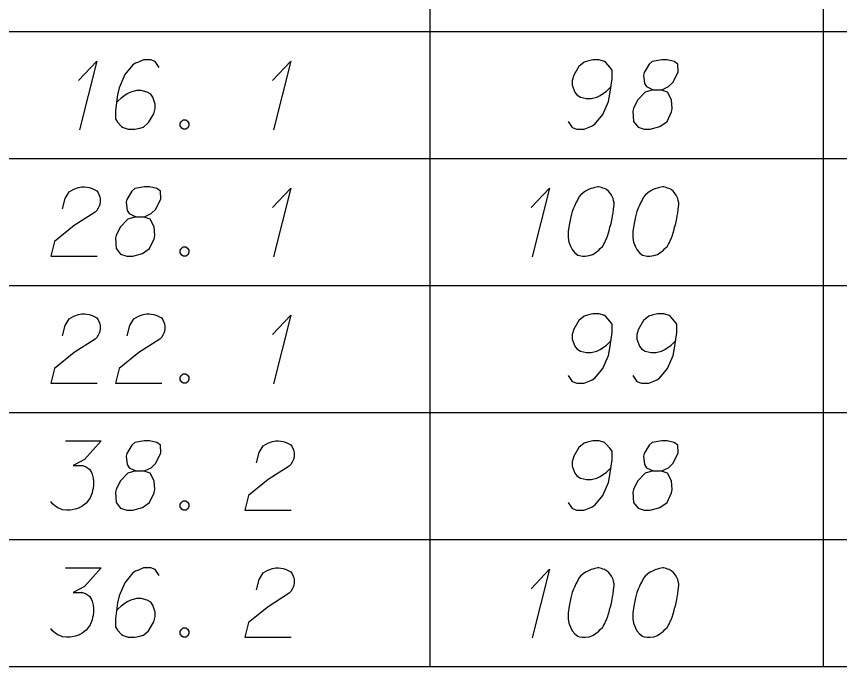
# Model space of a CAD drawing. Extents: x 2074207 to 2076812, y 516372 to 523312.
# Drawn here: x 2076621.5 to 2076678.5, y 520881.1 to 520926.1 of the extents above; entities that cross this region are included whole.
import ezdxf

# ---------------------------------------------------------------- set-up
doc = ezdxf.new("R2010")
doc.units = 0
for name, color, linetype in [('Prop DirtTable_ Soil Test Results - Outline (Major)', 7, 'Continuous'), ('Prop DirtTable_ Soil Test Results - Outline (Minor)', 7, 'Continuous'), ('Prop DirtTable_ Soil Test Results - Tx (Sample Data)', 7, 'Continuous')]:
    doc.layers.add(name, color=color, linetype=linetype)

msp = doc.modelspace()

# ---------------------------------------------------------------- linework, layer by layer
at = {"layer": 'Prop DirtTable_ Soil Test Results - Outline (Major)'}
msp.add_line((2076260.609, 520881.099), (2076811.903, 520881.099), dxfattribs=at)
at = {"layer": 'Prop DirtTable_ Soil Test Results - Outline (Minor)'}
for p, q in [((2076650.154, 520933.899), (2076650.154, 520925.099)), ((2076677.413, 520933.899), (2076677.413, 520925.099)), ((2076260.609, 520925.099), (2076811.903, 520925.099)), ((2076260.609, 520925.099), (2076811.903, 520925.099)), ((2076650.154, 520925.099), (2076650.154, 520916.299)), ((2076677.413, 520925.099), (2076677.413, 520916.299)), ((2076260.609, 520916.299), (2076811.903, 520916.299)), ((2076260.609, 520916.299), (2076811.903, 520916.299)), ((2076650.154, 520916.299), (2076650.154, 520907.499)), ((2076677.413, 520916.299), (2076677.413, 520907.499)), ((2076260.609, 520907.499), (2076811.903, 520907.499)), ((2076260.609, 520907.499), (2076811.903, 520907.499)), ((2076650.154, 520907.499), (2076650.154, 520898.699)), ((2076677.413, 520907.499), (2076677.413, 520898.699)), ((2076260.609, 520898.699), (2076811.903, 520898.699)), ((2076260.609, 520898.699), (2076811.903, 520898.699)), ((2076650.154, 520898.699), (2076650.154, 520889.899)), ((2076677.413, 520898.699), (2076677.413, 520889.899)), ((2076260.609, 520889.899), (2076811.903, 520889.899)), ((2076260.609, 520889.899), (2076811.903, 520889.899)), ((2076650.154, 520889.899), (2076650.154, 520881.099)), ((2076677.413, 520889.899), (2076677.413, 520881.099)), ((2076260.609, 520881.099), (2076811.903, 520881.099))]:
    msp.add_line(p, q, dxfattribs=at)
at = {"layer": 'Prop DirtTable_ Soil Test Results - Tx (Sample Data)'}
for points in [[(2076625.807, 520921.694), (2076627.077, 520923.054), (2076625.877, 520918.292)], [(2076631.415, 520922.601), (2076631.133, 520923.017), (2076630.816, 520923.13), (2076630.322, 520923.13), (2076629.969, 520922.979), (2076629.758, 520922.903), (2076629.581, 520922.79), (2076629.017, 520922.11), (2076628.629, 520921.202), (2076628.523, 520920.711), (2076628.382, 520919.615), (2076628.382, 520919.048), (2076628.523, 520918.821), (2076628.805, 520918.519), (2076628.911, 520918.443), (2076629.264, 520918.33), (2076629.722, 520918.33), (2076630.075, 520918.406), (2076630.322, 520918.481), (2076630.675, 520918.784), (2076631.027, 520919.388), (2076631.133, 520919.766), (2076631.133, 520920.069), (2076630.957, 520920.56), (2076630.816, 520920.749), (2076630.569, 520920.9), (2076630.146, 520921.013), (2076629.828, 520921.013), (2076629.44, 520920.9), (2076629.193, 520920.787), (2076628.77, 520920.484), (2076628.558, 520920.295), (2076628.452, 520920.182)], [(2076639.247, 520921.694), (2076640.517, 520923.054), (2076639.317, 520918.292)], [(2076659.742, 520918.859), (2076660.024, 520918.443), (2076660.341, 520918.33), (2076660.835, 520918.33), (2076661.188, 520918.481), (2076661.4, 520918.557), (2076661.576, 520918.67), (2076662.14, 520919.35), (2076662.529, 520920.258), (2076662.634, 520920.749), (2076662.775, 520921.845), (2076662.775, 520922.412), (2076662.634, 520922.639), (2076662.352, 520922.941), (2076662.246, 520923.017), (2076661.894, 520923.13), (2076661.435, 520923.13), (2076661.082, 520923.054), (2076660.835, 520922.979), (2076660.483, 520922.676), (2076660.13, 520922.072), (2076660.024, 520921.694), (2076660.024, 520921.391), (2076660.2, 520920.9), (2076660.341, 520920.711), (2076660.588, 520920.56), (2076661.012, 520920.447), (2076661.329, 520920.447), (2076661.717, 520920.56), (2076661.964, 520920.673), (2076662.387, 520920.976), (2076662.599, 520921.165), (2076662.705, 520921.278)], [(2076665.633, 520921.051), (2076666.127, 520921.051), (2076666.268, 520921.089), (2076666.691, 520921.278), (2076667.009, 520921.58), (2076667.361, 520922.299), (2076667.326, 520922.828), (2076667.079, 520923.017), (2076666.585, 520923.13), (2076666.232, 520923.13), (2076665.562, 520923.017), (2076665.351, 520922.828), (2076664.998, 520922.261), (2076664.963, 520922.072), (2076665.033, 520921.505), (2076665.174, 520921.278), (2076665.633, 520921.051), (2076665.068, 520920.9), (2076664.539, 520920.333), (2076664.257, 520919.766), (2076664.222, 520919.577), (2076664.257, 520918.859), (2076664.575, 520918.481), (2076664.998, 520918.33), (2076665.421, 520918.33), (2076666.091, 520918.519), (2076666.585, 520918.859), (2076666.903, 520919.539), (2076666.938, 520919.766), (2076666.903, 520920.371), (2076666.62, 520920.9), (2076666.127, 520921.051)], [(2076633.073, 520918.973), (2076633.25, 520918.973), (2076633.356, 520918.897), (2076633.461, 520918.746), (2076633.461, 520918.557), (2076633.356, 520918.406), (2076633.25, 520918.33), (2076633.073, 520918.33), (2076632.968, 520918.406), (2076632.862, 520918.557), (2076632.862, 520918.746), (2076632.968, 520918.897), (2076633.073, 520918.973)], [(2076624.713, 520912.818), (2076624.889, 520913.536), (2076625.172, 520913.99), (2076625.489, 520914.179), (2076625.807, 520914.292), (2076626.054, 520914.33), (2076626.23, 520914.33), (2076626.547, 520914.292), (2076626.759, 520914.217), (2076626.865, 520914.179), (2076627.077, 520914.065), (2076627.182, 520913.914), (2076627.253, 520913.763), (2076627.288, 520913.65), (2076627.323, 520913.499), (2076627.323, 520913.31), (2076627.288, 520913.121), (2076627.253, 520913.007), (2076627.182, 520912.856), (2076627.077, 520912.705), (2076626.971, 520912.591), (2076625.524, 520911.647), (2076624.149, 520910.55), (2076623.902, 520909.53), (2076627.112, 520909.53)], [(2076629.793, 520912.251), (2076630.287, 520912.251), (2076630.428, 520912.289), (2076630.851, 520912.478), (2076631.169, 520912.78), (2076631.521, 520913.499), (2076631.486, 520914.028), (2076631.239, 520914.217), (2076630.745, 520914.33), (2076630.392, 520914.33), (2076629.722, 520914.217), (2076629.511, 520914.028), (2076629.158, 520913.461), (2076629.123, 520913.272), (2076629.193, 520912.705), (2076629.334, 520912.478), (2076629.793, 520912.251), (2076629.228, 520912.1), (2076628.699, 520911.533), (2076628.417, 520910.966), (2076628.382, 520910.777), (2076628.417, 520910.059), (2076628.735, 520909.681), (2076629.158, 520909.53), (2076629.581, 520909.53), (2076630.251, 520909.719), (2076630.745, 520910.059), (2076631.063, 520910.739), (2076631.098, 520910.966), (2076631.063, 520911.571), (2076630.78, 520912.1), (2076630.287, 520912.251)], [(2076639.247, 520912.894), (2076640.517, 520914.254), (2076639.317, 520909.492)], [(2076657.167, 520912.894), (2076658.437, 520914.254), (2076657.237, 520909.492)], [(2076661.858, 520914.33), (2076661.788, 520914.33), (2076661.576, 520914.292), (2076661.435, 520914.254), (2076661.329, 520914.217), (2076661.153, 520914.141), (2076660.941, 520914.028), (2076660.765, 520913.914), (2076660.588, 520913.763), (2076660.483, 520913.612), (2076660.377, 520913.423), (2076660.271, 520913.234), (2076660.165, 520913.007), (2076660.095, 520912.856), (2076660.024, 520912.629), (2076659.918, 520912.251), (2076659.812, 520911.684), (2076659.742, 520911.231), (2076659.742, 520910.815), (2076659.777, 520910.513), (2076659.918, 520910.173), (2076660.024, 520909.984), (2076660.2, 520909.757), (2076660.412, 520909.606), (2076660.518, 520909.568), (2076660.729, 520909.53), (2076660.906, 520909.53), (2076661.188, 520909.568), (2076661.435, 520909.643), (2076661.611, 520909.757), (2076661.858, 520909.946), (2076661.964, 520910.059), (2076662.105, 520910.21), (2076662.211, 520910.362), (2076662.282, 520910.475), (2076662.352, 520910.664), (2076662.387, 520910.739), (2076662.458, 520910.928), (2076662.529, 520911.155), (2076662.599, 520911.382), (2076662.634, 520911.533), (2076662.67, 520911.647), (2076662.705, 520911.798), (2076662.775, 520912.138), (2076662.811, 520912.327), (2076662.846, 520912.516), (2076662.881, 520912.78), (2076662.917, 520913.121), (2076662.917, 520913.234), (2076662.881, 520913.385), (2076662.846, 520913.536), (2076662.74, 520913.763), (2076662.634, 520913.914), (2076662.529, 520914.028), (2076662.387, 520914.141), (2076662.246, 520914.217), (2076662.14, 520914.254), (2076662.035, 520914.292), (2076661.858, 520914.33)], [(2076666.338, 520914.33), (2076666.268, 520914.33), (2076666.056, 520914.292), (2076665.915, 520914.254), (2076665.809, 520914.217), (2076665.633, 520914.141), (2076665.421, 520914.028), (2076665.245, 520913.914), (2076665.068, 520913.763), (2076664.963, 520913.612), (2076664.857, 520913.423), (2076664.751, 520913.234), (2076664.645, 520913.007), (2076664.575, 520912.856), (2076664.504, 520912.629), (2076664.398, 520912.251), (2076664.292, 520911.684), (2076664.222, 520911.231), (2076664.222, 520910.815), (2076664.257, 520910.513), (2076664.398, 520910.173), (2076664.504, 520909.984), (2076664.68, 520909.757), (2076664.892, 520909.606), (2076664.998, 520909.568), (2076665.209, 520909.53), (2076665.386, 520909.53), (2076665.668, 520909.568), (2076665.915, 520909.643), (2076666.091, 520909.757), (2076666.338, 520909.946), (2076666.444, 520910.059), (2076666.585, 520910.21), (2076666.691, 520910.362), (2076666.762, 520910.475), (2076666.832, 520910.664), (2076666.867, 520910.739), (2076666.938, 520910.928), (2076667.009, 520911.155), (2076667.079, 520911.382), (2076667.114, 520911.533), (2076667.15, 520911.647), (2076667.185, 520911.798), (2076667.255, 520912.138), (2076667.291, 520912.327), (2076667.326, 520912.516), (2076667.361, 520912.78), (2076667.397, 520913.121), (2076667.397, 520913.234), (2076667.361, 520913.385), (2076667.326, 520913.536), (2076667.22, 520913.763), (2076667.114, 520913.914), (2076667.009, 520914.028), (2076666.867, 520914.141), (2076666.726, 520914.217), (2076666.62, 520914.254), (2076666.515, 520914.292), (2076666.338, 520914.33)], [(2076633.073, 520910.173), (2076633.25, 520910.173), (2076633.356, 520910.097), (2076633.461, 520909.946), (2076633.461, 520909.757), (2076633.356, 520909.606), (2076633.25, 520909.53), (2076633.073, 520909.53), (2076632.968, 520909.606), (2076632.862, 520909.757), (2076632.862, 520909.946), (2076632.968, 520910.097), (2076633.073, 520910.173)], [(2076624.713, 520904.018), (2076624.889, 520904.736), (2076625.172, 520905.19), (2076625.489, 520905.379), (2076625.807, 520905.492), (2076626.054, 520905.53), (2076626.23, 520905.53), (2076626.547, 520905.492), (2076626.759, 520905.417), (2076626.865, 520905.379), (2076627.077, 520905.265), (2076627.182, 520905.114), (2076627.253, 520904.963), (2076627.288, 520904.85), (2076627.323, 520904.699), (2076627.323, 520904.51), (2076627.288, 520904.321), (2076627.253, 520904.207), (2076627.182, 520904.056), (2076627.077, 520903.905), (2076626.971, 520903.791), (2076625.524, 520902.847), (2076624.149, 520901.75), (2076623.902, 520900.73), (2076627.112, 520900.73)], [(2076629.193, 520904.018), (2076629.369, 520904.736), (2076629.652, 520905.19), (2076629.969, 520905.379), (2076630.287, 520905.492), (2076630.534, 520905.53), (2076630.71, 520905.53), (2076631.027, 520905.492), (2076631.239, 520905.417), (2076631.345, 520905.379), (2076631.557, 520905.265), (2076631.662, 520905.114), (2076631.733, 520904.963), (2076631.768, 520904.85), (2076631.803, 520904.699), (2076631.803, 520904.51), (2076631.768, 520904.321), (2076631.733, 520904.207), (2076631.662, 520904.056), (2076631.557, 520903.905), (2076631.451, 520903.791), (2076630.004, 520902.847), (2076628.629, 520901.75), (2076628.382, 520900.73), (2076631.592, 520900.73)], [(2076639.247, 520904.094), (2076640.517, 520905.454), (2076639.317, 520900.692)], [(2076659.742, 520901.259), (2076660.024, 520900.843), (2076660.341, 520900.73), (2076660.835, 520900.73), (2076661.188, 520900.881), (2076661.4, 520900.957), (2076661.576, 520901.07), (2076662.14, 520901.75), (2076662.529, 520902.658), (2076662.634, 520903.149), (2076662.775, 520904.245), (2076662.775, 520904.812), (2076662.634, 520905.039), (2076662.352, 520905.341), (2076662.246, 520905.417), (2076661.894, 520905.53), (2076661.435, 520905.53), (2076661.082, 520905.454), (2076660.835, 520905.379), (2076660.483, 520905.076), (2076660.13, 520904.472), (2076660.024, 520904.094), (2076660.024, 520903.791), (2076660.2, 520903.3), (2076660.341, 520903.111), (2076660.588, 520902.96), (2076661.012, 520902.847), (2076661.329, 520902.847), (2076661.717, 520902.96), (2076661.964, 520903.073), (2076662.387, 520903.376), (2076662.599, 520903.565), (2076662.705, 520903.678)], [(2076664.222, 520901.259), (2076664.504, 520900.843), (2076664.821, 520900.73), (2076665.315, 520900.73), (2076665.668, 520900.881), (2076665.88, 520900.957), (2076666.056, 520901.07), (2076666.62, 520901.75), (2076667.009, 520902.658), (2076667.114, 520903.149), (2076667.255, 520904.245), (2076667.255, 520904.812), (2076667.114, 520905.039), (2076666.832, 520905.341), (2076666.726, 520905.417), (2076666.374, 520905.53), (2076665.915, 520905.53), (2076665.562, 520905.454), (2076665.315, 520905.379), (2076664.963, 520905.076), (2076664.61, 520904.472), (2076664.504, 520904.094), (2076664.504, 520903.791), (2076664.68, 520903.3), (2076664.821, 520903.111), (2076665.068, 520902.96), (2076665.492, 520902.847), (2076665.809, 520902.847), (2076666.197, 520902.96), (2076666.444, 520903.073), (2076666.867, 520903.376), (2076667.079, 520903.565), (2076667.185, 520903.678)], [(2076633.073, 520901.373), (2076633.25, 520901.373), (2076633.356, 520901.297), (2076633.461, 520901.146), (2076633.461, 520900.957), (2076633.356, 520900.806), (2076633.25, 520900.73), (2076633.073, 520900.73), (2076632.968, 520900.806), (2076632.862, 520900.957), (2076632.862, 520901.146), (2076632.968, 520901.297), (2076633.073, 520901.373)], [(2076624.925, 520896.73), (2076627.394, 520896.73), (2076626.23, 520895.445), (2076625.454, 520895.029), (2076626.089, 520895.029), (2076626.23, 520894.991), (2076626.3, 520894.954), (2076626.371, 520894.916), (2076626.442, 520894.878), (2076626.583, 520894.765), (2076626.653, 520894.651), (2076626.724, 520894.538), (2076626.759, 520894.425), (2076626.83, 520894.16), (2076626.865, 520893.933), (2076626.865, 520893.82), (2076626.865, 520893.669), (2076626.83, 520893.442), (2076626.794, 520893.291), (2076626.759, 520893.139), (2076626.724, 520893.026), (2076626.689, 520892.95), (2076626.653, 520892.875), (2076626.618, 520892.799), (2076626.547, 520892.686), (2076626.442, 520892.535), (2076626.336, 520892.421), (2076626.265, 520892.346), (2076626.159, 520892.27), (2076626.054, 520892.195), (2076625.912, 520892.119), (2076625.842, 520892.081), (2076625.595, 520892.006), (2076625.383, 520891.968), (2076625.242, 520891.93), (2076624.995, 520891.93), (2076624.713, 520891.968), (2076624.607, 520892.006), (2076624.501, 520892.043), (2076624.396, 520892.081), (2076624.29, 520892.157), (2076624.184, 520892.232), (2076624.008, 520892.384), (2076623.902, 520892.535)], [(2076629.793, 520894.651), (2076630.287, 520894.651), (2076630.428, 520894.689), (2076630.851, 520894.878), (2076631.169, 520895.18), (2076631.521, 520895.899), (2076631.486, 520896.428), (2076631.239, 520896.617), (2076630.745, 520896.73), (2076630.392, 520896.73), (2076629.722, 520896.617), (2076629.511, 520896.428), (2076629.158, 520895.861), (2076629.123, 520895.672), (2076629.193, 520895.105), (2076629.334, 520894.878), (2076629.793, 520894.651), (2076629.228, 520894.5), (2076628.699, 520893.933), (2076628.417, 520893.366), (2076628.382, 520893.177), (2076628.417, 520892.459), (2076628.735, 520892.081), (2076629.158, 520891.93), (2076629.581, 520891.93), (2076630.251, 520892.119), (2076630.745, 520892.459), (2076631.063, 520893.139), (2076631.098, 520893.366), (2076631.063, 520893.971), (2076630.78, 520894.5), (2076630.287, 520894.651)], [(2076638.153, 520895.218), (2076638.329, 520895.936), (2076638.612, 520896.39), (2076638.929, 520896.579), (2076639.247, 520896.692), (2076639.494, 520896.73), (2076639.67, 520896.73), (2076639.987, 520896.692), (2076640.199, 520896.617), (2076640.305, 520896.579), (2076640.517, 520896.465), (2076640.622, 520896.314), (2076640.693, 520896.163), (2076640.728, 520896.05), (2076640.763, 520895.899), (2076640.763, 520895.71), (2076640.728, 520895.521), (2076640.693, 520895.407), (2076640.622, 520895.256), (2076640.517, 520895.105), (2076640.411, 520894.991), (2076638.964, 520894.047), (2076637.589, 520892.95), (2076637.342, 520891.93), (2076640.552, 520891.93)], [(2076659.742, 520892.459), (2076660.024, 520892.043), (2076660.341, 520891.93), (2076660.835, 520891.93), (2076661.188, 520892.081), (2076661.4, 520892.157), (2076661.576, 520892.27), (2076662.14, 520892.95), (2076662.529, 520893.858), (2076662.634, 520894.349), (2076662.775, 520895.445), (2076662.775, 520896.012), (2076662.634, 520896.239), (2076662.352, 520896.541), (2076662.246, 520896.617), (2076661.894, 520896.73), (2076661.435, 520896.73), (2076661.082, 520896.654), (2076660.835, 520896.579), (2076660.483, 520896.276), (2076660.13, 520895.672), (2076660.024, 520895.294), (2076660.024, 520894.991), (2076660.2, 520894.5), (2076660.341, 520894.311), (2076660.588, 520894.16), (2076661.012, 520894.047), (2076661.329, 520894.047), (2076661.717, 520894.16), (2076661.964, 520894.273), (2076662.387, 520894.576), (2076662.599, 520894.765), (2076662.705, 520894.878)], [(2076665.633, 520894.651), (2076666.127, 520894.651), (2076666.268, 520894.689), (2076666.691, 520894.878), (2076667.009, 520895.18), (2076667.361, 520895.899), (2076667.326, 520896.428), (2076667.079, 520896.617), (2076666.585, 520896.73), (2076666.232, 520896.73), (2076665.562, 520896.617), (2076665.351, 520896.428), (2076664.998, 520895.861), (2076664.963, 520895.672), (2076665.033, 520895.105), (2076665.174, 520894.878), (2076665.633, 520894.651), (2076665.068, 520894.5), (2076664.539, 520893.933), (2076664.257, 520893.366), (2076664.222, 520893.177), (2076664.257, 520892.459), (2076664.575, 520892.081), (2076664.998, 520891.93), (2076665.421, 520891.93), (2076666.091, 520892.119), (2076666.585, 520892.459), (2076666.903, 520893.139), (2076666.938, 520893.366), (2076666.903, 520893.971), (2076666.62, 520894.5), (2076666.127, 520894.651)], [(2076633.073, 520892.573), (2076633.25, 520892.573), (2076633.356, 520892.497), (2076633.461, 520892.346), (2076633.461, 520892.157), (2076633.356, 520892.006), (2076633.25, 520891.93), (2076633.073, 520891.93), (2076632.968, 520892.006), (2076632.862, 520892.157), (2076632.862, 520892.346), (2076632.968, 520892.497), (2076633.073, 520892.573)], [(2076624.925, 520887.93), (2076627.394, 520887.93), (2076626.23, 520886.645), (2076625.454, 520886.229), (2076626.089, 520886.229), (2076626.23, 520886.191), (2076626.3, 520886.154), (2076626.371, 520886.116), (2076626.442, 520886.078), (2076626.583, 520885.965), (2076626.653, 520885.851), (2076626.724, 520885.738), (2076626.759, 520885.625), (2076626.83, 520885.36), (2076626.865, 520885.133), (2076626.865, 520885.02), (2076626.865, 520884.869), (2076626.83, 520884.642), (2076626.794, 520884.491), (2076626.759, 520884.339), (2076626.724, 520884.226), (2076626.689, 520884.15), (2076626.653, 520884.075), (2076626.618, 520883.999), (2076626.547, 520883.886), (2076626.442, 520883.735), (2076626.336, 520883.621), (2076626.265, 520883.546), (2076626.159, 520883.47), (2076626.054, 520883.395), (2076625.912, 520883.319), (2076625.842, 520883.281), (2076625.595, 520883.206), (2076625.383, 520883.168), (2076625.242, 520883.13), (2076624.995, 520883.13), (2076624.713, 520883.168), (2076624.607, 520883.206), (2076624.501, 520883.243), (2076624.396, 520883.281), (2076624.29, 520883.357), (2076624.184, 520883.432), (2076624.008, 520883.584), (2076623.902, 520883.735)], [(2076631.415, 520887.401), (2076631.133, 520887.817), (2076630.816, 520887.93), (2076630.322, 520887.93), (2076629.969, 520887.779), (2076629.758, 520887.703), (2076629.581, 520887.59), (2076629.017, 520886.91), (2076628.629, 520886.002), (2076628.523, 520885.511), (2076628.382, 520884.415), (2076628.382, 520883.848), (2076628.523, 520883.621), (2076628.805, 520883.319), (2076628.911, 520883.243), (2076629.264, 520883.13), (2076629.722, 520883.13), (2076630.075, 520883.206), (2076630.322, 520883.281), (2076630.675, 520883.584), (2076631.027, 520884.188), (2076631.133, 520884.566), (2076631.133, 520884.869), (2076630.957, 520885.36), (2076630.816, 520885.549), (2076630.569, 520885.7), (2076630.146, 520885.813), (2076629.828, 520885.813), (2076629.44, 520885.7), (2076629.193, 520885.587), (2076628.77, 520885.284), (2076628.558, 520885.095), (2076628.452, 520884.982)], [(2076638.153, 520886.418), (2076638.329, 520887.136), (2076638.612, 520887.59), (2076638.929, 520887.779), (2076639.247, 520887.892), (2076639.494, 520887.93), (2076639.67, 520887.93), (2076639.987, 520887.892), (2076640.199, 520887.817), (2076640.305, 520887.779), (2076640.517, 520887.665), (2076640.622, 520887.514), (2076640.693, 520887.363), (2076640.728, 520887.25), (2076640.763, 520887.099), (2076640.763, 520886.91), (2076640.728, 520886.721), (2076640.693, 520886.607), (2076640.622, 520886.456), (2076640.517, 520886.305), (2076640.411, 520886.191), (2076638.964, 520885.247), (2076637.589, 520884.15), (2076637.342, 520883.13), (2076640.552, 520883.13)], [(2076657.167, 520886.494), (2076658.437, 520887.854), (2076657.237, 520883.092)], [(2076661.858, 520887.93), (2076661.788, 520887.93), (2076661.576, 520887.892), (2076661.435, 520887.854), (2076661.329, 520887.817), (2076661.153, 520887.741), (2076660.941, 520887.628), (2076660.765, 520887.514), (2076660.588, 520887.363), (2076660.483, 520887.212), (2076660.377, 520887.023), (2076660.271, 520886.834), (2076660.165, 520886.607), (2076660.095, 520886.456), (2076660.024, 520886.229), (2076659.918, 520885.851), (2076659.812, 520885.284), (2076659.742, 520884.831), (2076659.742, 520884.415), (2076659.777, 520884.113), (2076659.918, 520883.773), (2076660.024, 520883.584), (2076660.2, 520883.357), (2076660.412, 520883.206), (2076660.518, 520883.168), (2076660.729, 520883.13), (2076660.906, 520883.13), (2076661.188, 520883.168), (2076661.435, 520883.243), (2076661.611, 520883.357), (2076661.858, 520883.546), (2076661.964, 520883.659), (2076662.105, 520883.81), (2076662.211, 520883.962), (2076662.282, 520884.075), (2076662.352, 520884.264), (2076662.387, 520884.339), (2076662.458, 520884.528), (2076662.529, 520884.755), (2076662.599, 520884.982), (2076662.634, 520885.133), (2076662.67, 520885.247), (2076662.705, 520885.398), (2076662.775, 520885.738), (2076662.811, 520885.927), (2076662.846, 520886.116), (2076662.881, 520886.38), (2076662.917, 520886.721), (2076662.917, 520886.834), (2076662.881, 520886.985), (2076662.846, 520887.136), (2076662.74, 520887.363), (2076662.634, 520887.514), (2076662.529, 520887.628), (2076662.387, 520887.741), (2076662.246, 520887.817), (2076662.14, 520887.854), (2076662.035, 520887.892), (2076661.858, 520887.93)], [(2076666.338, 520887.93), (2076666.268, 520887.93), (2076666.056, 520887.892), (2076665.915, 520887.854), (2076665.809, 520887.817), (2076665.633, 520887.741), (2076665.421, 520887.628), (2076665.245, 520887.514), (2076665.068, 520887.363), (2076664.963, 520887.212), (2076664.857, 520887.023), (2076664.751, 520886.834), (2076664.645, 520886.607), (2076664.575, 520886.456), (2076664.504, 520886.229), (2076664.398, 520885.851), (2076664.292, 520885.284), (2076664.222, 520884.831), (2076664.222, 520884.415), (2076664.257, 520884.113), (2076664.398, 520883.773), (2076664.504, 520883.584), (2076664.68, 520883.357), (2076664.892, 520883.206), (2076664.998, 520883.168), (2076665.209, 520883.13), (2076665.386, 520883.13), (2076665.668, 520883.168), (2076665.915, 520883.243), (2076666.091, 520883.357), (2076666.338, 520883.546), (2076666.444, 520883.659), (2076666.585, 520883.81), (2076666.691, 520883.962), (2076666.762, 520884.075), (2076666.832, 520884.264), (2076666.867, 520884.339), (2076666.938, 520884.528), (2076667.009, 520884.755), (2076667.079, 520884.982), (2076667.114, 520885.133), (2076667.15, 520885.247), (2076667.185, 520885.398), (2076667.255, 520885.738), (2076667.291, 520885.927), (2076667.326, 520886.116), (2076667.361, 520886.38), (2076667.397, 520886.721), (2076667.397, 520886.834), (2076667.361, 520886.985), (2076667.326, 520887.136), (2076667.22, 520887.363), (2076667.114, 520887.514), (2076667.009, 520887.628), (2076666.867, 520887.741), (2076666.726, 520887.817), (2076666.62, 520887.854), (2076666.515, 520887.892), (2076666.338, 520887.93)], [(2076633.073, 520883.773), (2076633.25, 520883.773), (2076633.356, 520883.697), (2076633.461, 520883.546), (2076633.461, 520883.357), (2076633.356, 520883.206), (2076633.25, 520883.13), (2076633.073, 520883.13), (2076632.968, 520883.206), (2076632.862, 520883.357), (2076632.862, 520883.546), (2076632.968, 520883.697), (2076633.073, 520883.773)]]:
    msp.add_lwpolyline(points, dxfattribs=at)

doc.saveas('drawing.dxf')
